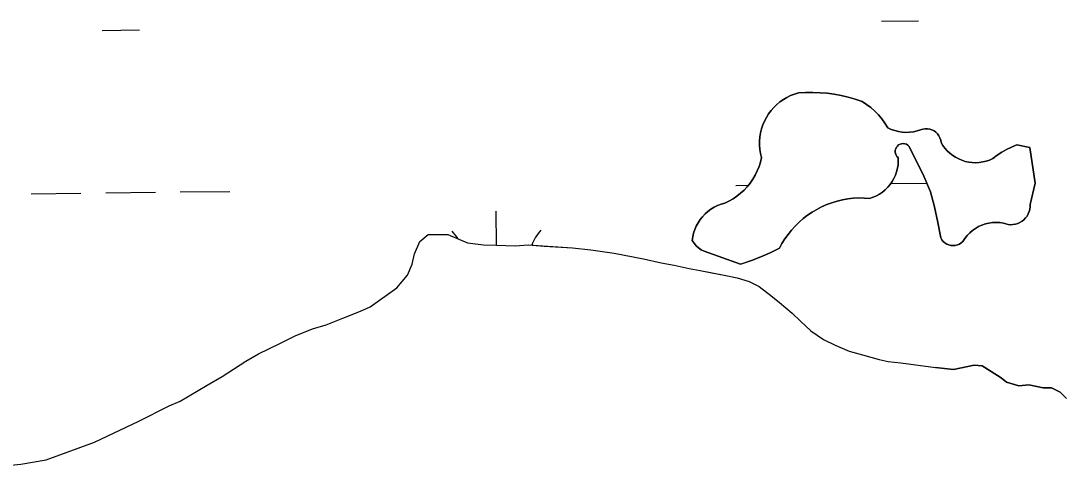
# Model space of a CAD drawing. Extents: x 3684037 to 3722149, y 433263 to 459021.
# Drawn here: x 3713798 to 3714469, y 447942 to 448229 of the extents above; entities that cross this region are included whole.
import ezdxf

# ---------------------------------------------------------------- set-up
doc = ezdxf.new("R2010")
doc.units = 0
doc.layers.add('V-TOPO-SHOR', color=7, linetype='Continuous')
doc.layers.add('V-WETL-SWMP', color=7, linetype='Continuous')

msp = doc.modelspace()

# ---------------------------------------------------------------- linework, layer by layer
at = {"layer": 'V-TOPO-SHOR'}
msp.add_line((3714261.99, 448072.45), (3714238.58, 448080.79), dxfattribs=at)
for points in [[(3714238.58, 448080.79), (3714238.52, 448080.82), (3714236.69, 448081.8), (3714234.99, 448082.99), (3714233.44, 448084.37), (3714232.07, 448085.92), (3714230.89, 448087.63), (3714231.23, 448090.04), (3714231.79, 448092.41), (3714232.54, 448094.73), (3714233.5, 448096.96), (3714234.66, 448099.1), (3714236, 448101.14), (3714237.51, 448103.04), (3714239.19, 448104.81), (3714241.02, 448106.42), (3714242.98, 448107.86), (3714245.06, 448109.13), (3714247.24, 448110.2), (3714249.51, 448111.08), (3714251.85, 448111.75), (3714254.58, 448113.05), (3714257.2, 448114.55), (3714259.7, 448116.24), (3714262.07, 448118.11), (3714264.29, 448120.16), (3714266.36, 448122.36), (3714268.25, 448124.72), (3714269.97, 448127.2), (3714271.49, 448129.81), (3714272.81, 448132.52), (3714273.93, 448135.33), (3714274.84, 448138.21), (3714275.53, 448141.15), (3714274.89, 448143.74), (3714274.47, 448146.38), (3714274.26, 448149.04), (3714274.26, 448151.72), (3714274.47, 448154.38), (3714274.9, 448157.02), (3714275.53, 448159.61), (3714276.38, 448162.14), (3714277.42, 448164.6), (3714278.65, 448166.97), (3714280.07, 448169.23), (3714281.67, 448171.38), (3714283.43, 448173.39), (3714285.34, 448175.25), (3714287.4, 448176.95), (3714289.59, 448178.48), (3714291.89, 448179.83), (3714294.3, 448181), (3714296.79, 448181.97), (3714299.35, 448182.73), (3714303.96, 448183), (3714308.58, 448183.04), (3714313.21, 448182.87), (3714317.81, 448182.48), (3714322.4, 448181.86), (3714326.94, 448181.03), (3714331.45, 448179.98), (3714335.89, 448178.72), (3714340.27, 448177.25), (3714343.14, 448175.38), (3714345.86, 448173.31), (3714348.43, 448171.04), (3714350.82, 448168.6), (3714353.03, 448165.98), (3714355.04, 448163.22), (3714356.84, 448160.31), (3714359.04, 448159.27), (3714361.33, 448158.44), (3714363.68, 448157.84), (3714366.08, 448157.46), (3714368.51, 448157.31), (3714370.94, 448157.39), (3714373.35, 448157.7), (3714375.72, 448158.24), (3714378.03, 448158.99), (3714379.45, 448159.45), (3714380.93, 448159.67)], [(3714380.93, 448159.67), (3714382.43, 448159.66), (3714383.91, 448159.42), (3714385.33, 448158.96), (3714386.66, 448158.27), (3714387.87, 448157.39), (3714388.92, 448156.33), (3714389.8, 448155.12), (3714390.48, 448153.79), (3714390.94, 448152.36), (3714391.18, 448150.89), (3714392.36, 448148.96), (3714393.71, 448147.14), (3714395.21, 448145.45), (3714396.86, 448143.9), (3714398.65, 448142.51), (3714400.55, 448141.28), (3714402.55, 448140.22), (3714404.64, 448139.35), (3714406.8, 448138.67), (3714409.01, 448138.19), (3714411.26, 448137.91), (3714413.52, 448137.82), (3714415.78, 448137.95), (3714418.02, 448138.27), (3714420.22, 448138.79), (3714422.37, 448139.51), (3714424.44, 448140.42), (3714427.28, 448142.6), (3714430.27, 448144.57), (3714433.37, 448146.35), (3714436.6, 448147.9), (3714439.92, 448149.24), (3714448.39, 448147.52)], [(3714448.39, 448147.52), (3714451.82, 448124.69), (3714448.48, 448110.95), (3714448.49, 448109.38), (3714448.31, 448107.82), (3714447.92, 448106.29), (3714447.35, 448104.83), (3714446.58, 448103.46), (3714445.65, 448102.2), (3714444.56, 448101.07), (3714443.34, 448100.08), (3714442, 448099.27), (3714440.56, 448098.63), (3714439.05, 448098.19), (3714437.5, 448097.94), (3714435.93, 448097.89), (3714434.37, 448098.05), (3714432.84, 448098.41), (3714431.37, 448098.96), (3714429.04, 448099.29), (3714426.7, 448099.39), (3714424.35, 448099.27), (3714422.03, 448098.93), (3714419.74, 448098.38), (3714417.52, 448097.61), (3714415.38, 448096.63), (3714413.35, 448095.46), (3714411.43, 448094.11), (3714409.64, 448092.58), (3714408.01, 448090.89), (3714406.55, 448089.05), (3714405.26, 448087.09), (3714404.19, 448086.17), (3714403, 448085.43), (3714401.7, 448084.89), (3714400.33, 448084.56), (3714398.93, 448084.45), (3714397.53, 448084.56), (3714396.16, 448084.89), (3714394.86, 448085.43), (3714393.67, 448086.18), (3714392.61, 448087.1), (3714391.7, 448088.17), (3714390.98, 448089.38), (3714389.08, 448099.36), (3714386.9, 448109.28), (3714384.45, 448119.14), (3714380.07, 448129.04), (3714375.42, 448138.82), (3714370.49, 448148.45), (3714369.71, 448149.15), (3714368.81, 448149.67), (3714367.83, 448150), (3714366.79, 448150.12), (3714365.75, 448150.02), (3714364.76, 448149.72), (3714363.85, 448149.22), (3714363.06, 448148.54), (3714362.42, 448147.72), (3714361.96, 448146.78), (3714361.71, 448145.77), (3714361.67, 448144.73), (3714361.84, 448143.71), (3714362.21, 448142.73), (3714362.78, 448141.86), (3714363.51, 448141.12), (3714363.59, 448138.81), (3714363.46, 448136.49), (3714363.12, 448134.2), (3714362.57, 448131.95), (3714361.82, 448129.77), (3714360.86, 448127.66), (3714359.72, 448125.64), (3714358.39, 448123.74), (3714356.9, 448121.97), (3714355.25, 448120.35), (3714353.45, 448118.89), (3714351.53, 448117.59), (3714349.5, 448116.48), (3714347.38, 448115.56), (3714345.17, 448114.84), (3714341.65, 448115.07), (3714338.12, 448115.08), (3714334.6, 448114.89), (3714331.09, 448114.48), (3714327.62, 448113.86), (3714324.19, 448113.04), (3714320.81, 448112.01), (3714317.5, 448110.78), (3714314.27, 448109.36), (3714311.13, 448107.74), (3714308.09, 448105.94), (3714305.17, 448103.97), (3714302.37, 448101.82)], [(3714302.37, 448101.82), (3714299.71, 448099.5), (3714297.18, 448097.03), (3714294.81, 448094.42), (3714292.6, 448091.66), (3714290.56, 448088.78), (3714288.7, 448085.79), (3714287.02, 448082.68), (3714281.15, 448079.82), (3714275.18, 448077.21), (3714269.1, 448074.84), (3714262.92, 448072.72), (3714261.99, 448072.45)], [(3713785.85, 447942.38), (3713798.59, 447943.64), (3713814.75, 447946.56), (3713828.38, 447951.49), (3713846, 447957.78), (3713874.44, 447971.3), (3713894.08, 447981.24), (3713901.19, 447984.27), (3713918.56, 447994.53), (3713928.25, 448000.07), (3713943.36, 448010.07), (3713951.62, 448014.78), (3713965.27, 448021.4), (3713975.23, 448026.37), (3713986.32, 448030.76), (3713995.12, 448033.49), (3714005.92, 448037.6), (3714017.29, 448042.27), (3714023.54, 448045.02), (3714040.66, 448057.26), (3714047.55, 448065.38), (3714050.46, 448072.42), (3714051.96, 448079.19), (3714055.45, 448087.07), (3714060.87, 448091.53), (3714073.6, 448091.66), (3714086.26, 448086.13), (3714096.43, 448084.88), (3714104.92, 448084.77), (3714116.79, 448084.35), (3714125.28, 448084.81), (3714135.46, 448084.12), (3714153.83, 448083.05), (3714165.69, 448081.78), (3714180.66, 448079.62), (3714199.57, 448076), (3714210.85, 448073.32), (3714219.31, 448071.8), (3714228.91, 448069.71), (3714235.96, 448068.49), (3714243.58, 448066.98), (3714251.48, 448065.47), (3714259.95, 448063.67), (3714267.56, 448061.32), (3714274.02, 448058.13), (3714281.59, 448052.38), (3714287.19, 448047.79), (3714295.31, 448040.9), (3714300.62, 448035.75), (3714307.34, 448029.45), (3714315.47, 448023.97), (3714323.06, 448020.2), (3714332.07, 448016.42), (3714340.53, 448014.05)], [(3714340.53, 448014.05), (3714351.24, 448011.1), (3714357.17, 448009.89), (3714365.35, 448008.95), (3714387.55, 448005.86)], [(3714441.37, 447994.1), (3714433.27, 447996.45), (3714429.8, 447999.35), (3714423.45, 448003.43), (3714417.66, 448006.92), (3714412.45, 448007.52), (3714399.12, 448004.67), (3714387.55, 448005.86)], [(3714472.03, 447985.89), (3714467.99, 447989.96), (3714462.21, 447992.88), (3714457, 447992.89), (3714447.74, 447994.66), (3714441.37, 447994.1)]]:
    msp.add_lwpolyline(points, dxfattribs=at)
at = {"layer": 'V-WETL-SWMP'}
for p, q in [((3714352.72, 448228.88), (3714376.71, 448229.16)), ((3713850.84, 448223.04), (3713874.84, 448223.32)), ((3714358.78, 448124.31), (3714382.04, 448124.58)), ((3713805.22, 448117.86), (3713837.22, 448118.24)), ((3713853.22, 448118.42), (3713885.21, 448118.79)), ((3713901.21, 448118.98), (3713933.21, 448119.35)), ((3714259.1, 448123.15), (3714267.06, 448123.24)), ((3714104.94, 448084.77), (3714104.69, 448106.61))]:
    msp.add_line(p, q, dxfattribs=at)
for points in [[(3714448.39, 448147.52), (3714439.92, 448149.24), (3714436.6, 448147.9), (3714433.37, 448146.35), (3714430.27, 448144.57), (3714427.28, 448142.59), (3714424.44, 448140.42), (3714422.37, 448139.51), (3714420.22, 448138.79), (3714418.02, 448138.27), (3714415.78, 448137.95), (3714413.52, 448137.82), (3714411.26, 448137.91), (3714409.01, 448138.19), (3714406.8, 448138.67), (3714404.64, 448139.35), (3714402.55, 448140.22), (3714400.55, 448141.28), (3714398.65, 448142.51), (3714396.86, 448143.9), (3714395.21, 448145.45), (3714393.71, 448147.14), (3714392.36, 448148.96), (3714391.18, 448150.89), (3714390.94, 448152.36), (3714390.48, 448153.79), (3714389.8, 448155.12), (3714388.92, 448156.33), (3714387.87, 448157.39), (3714386.66, 448158.27), (3714385.33, 448158.96), (3714383.91, 448159.42), (3714382.43, 448159.66), (3714380.93, 448159.67), (3714379.45, 448159.45), (3714375.72, 448158.23), (3714373.35, 448157.7), (3714370.94, 448157.39), (3714368.51, 448157.31), (3714366.08, 448157.46), (3714363.68, 448157.84), (3714361.33, 448158.44), (3714359.04, 448159.27), (3714356.84, 448160.31), (3714355.04, 448163.22), (3714353.03, 448165.98), (3714350.82, 448168.6), (3714348.43, 448171.04), (3714345.86, 448173.31), (3714343.14, 448175.38), (3714340.27, 448177.25), (3714335.89, 448178.72), (3714331.44, 448179.98), (3714326.94, 448181.03), (3714322.39, 448181.86), (3714317.81, 448182.48), (3714313.21, 448182.87), (3714308.58, 448183.05), (3714303.96, 448183), (3714299.35, 448182.73), (3714296.79, 448181.97), (3714294.3, 448181), (3714291.89, 448179.83), (3714289.59, 448178.48), (3714287.4, 448176.95), (3714285.34, 448175.25), (3714283.43, 448173.39), (3714281.67, 448171.38), (3714280.07, 448169.23), (3714278.65, 448166.97), (3714277.42, 448164.6), (3714276.38, 448162.14), (3714275.54, 448159.61), (3714274.9, 448157.01), (3714274.47, 448154.38), (3714274.26, 448151.72), (3714274.26, 448149.04), (3714274.47, 448146.38), (3714274.89, 448143.74), (3714275.53, 448141.15), (3714274.84, 448138.21), (3714273.93, 448135.33), (3714272.81, 448132.52), (3714271.49, 448129.81), (3714269.97, 448127.2), (3714268.25, 448124.72), (3714266.36, 448122.36), (3714264.29, 448120.16), (3714262.07, 448118.12), (3714259.7, 448116.24), (3714257.2, 448114.55), (3714254.58, 448113.05), (3714251.85, 448111.76), (3714249.51, 448111.08), (3714247.24, 448110.2), (3714245.06, 448109.13), (3714242.98, 448107.86), (3714241.02, 448106.42), (3714239.19, 448104.81), (3714237.51, 448103.04), (3714236, 448101.14)], [(3714236, 448101.14), (3714234.66, 448099.1), (3714233.5, 448096.96), (3714232.54, 448094.72), (3714231.79, 448092.41), (3714231.23, 448090.04), (3714230.89, 448087.63), (3714232.07, 448085.92), (3714233.44, 448084.37), (3714234.99, 448082.98), (3714236.69, 448081.8), (3714238.58, 448080.79), (3714261.99, 448072.44), (3714269.1, 448074.84), (3714275.18, 448077.21), (3714281.15, 448079.82), (3714287.02, 448082.68), (3714288.7, 448085.79), (3714290.56, 448088.78), (3714292.6, 448091.66), (3714294.81, 448094.42), (3714297.18, 448097.03), (3714299.71, 448099.5), (3714302.37, 448101.82), (3714305.17, 448103.97), (3714308.09, 448105.94), (3714311.13, 448107.74), (3714314.27, 448109.36), (3714317.5, 448110.78), (3714320.81, 448112.01), (3714324.19, 448113.04), (3714327.62, 448113.86), (3714331.09, 448114.48), (3714334.6, 448114.89), (3714338.12, 448115.08), (3714341.65, 448115.07), (3714345.18, 448114.84), (3714347.38, 448115.56), (3714349.5, 448116.48), (3714351.53, 448117.59), (3714353.45, 448118.89), (3714355.25, 448120.35), (3714356.9, 448121.97), (3714358.39, 448123.74), (3714359.72, 448125.64), (3714360.86, 448127.66), (3714361.82, 448129.77), (3714362.57, 448131.95), (3714363.12, 448134.2), (3714363.46, 448136.49), (3714363.6, 448138.81), (3714363.51, 448141.12), (3714362.78, 448141.86), (3714362.21, 448142.73), (3714361.84, 448143.7), (3714361.67, 448144.73), (3714361.71, 448145.77), (3714361.96, 448146.78), (3714362.42, 448147.72), (3714363.06, 448148.54), (3714363.85, 448149.22), (3714364.76, 448149.72), (3714365.75, 448150.02), (3714366.79, 448150.12), (3714367.83, 448150), (3714368.81, 448149.67), (3714369.71, 448149.15), (3714370.49, 448148.46), (3714375.42, 448138.82), (3714380.07, 448129.04), (3714384.45, 448119.14), (3714386.9, 448109.28), (3714389.08, 448099.36), (3714390.98, 448089.38), (3714391.7, 448088.17), (3714392.61, 448087.1), (3714393.67, 448086.18), (3714394.86, 448085.43), (3714396.16, 448084.89), (3714397.53, 448084.56), (3714398.93, 448084.45), (3714400.33, 448084.56), (3714401.7, 448084.89), (3714403, 448085.43), (3714404.19, 448086.17), (3714405.26, 448087.09), (3714406.55, 448089.05), (3714408.01, 448090.89), (3714409.64, 448092.58), (3714411.43, 448094.11), (3714413.35, 448095.46), (3714415.38, 448096.63), (3714417.52, 448097.61), (3714419.74, 448098.37), (3714422.02, 448098.93), (3714424.35, 448099.27), (3714426.7, 448099.39), (3714429.04, 448099.29), (3714431.37, 448098.96), (3714432.84, 448098.41), (3714434.37, 448098.05)], [(3714434.37, 448098.05), (3714435.93, 448097.89), (3714437.5, 448097.94), (3714439.05, 448098.19), (3714440.56, 448098.63), (3714442, 448099.27), (3714443.34, 448100.08), (3714444.56, 448101.07), (3714445.65, 448102.2), (3714446.58, 448103.46), (3714447.35, 448104.83), (3714447.92, 448106.29), (3714448.31, 448107.82), (3714448.49, 448109.38), (3714448.48, 448110.95), (3714451.82, 448124.69), (3714448.39, 448147.52)], [(3714017.29, 448042.27), (3714023.54, 448045.02), (3714040.66, 448057.26), (3714047.55, 448065.38), (3714050.46, 448072.42), (3714051.96, 448079.19), (3714055.45, 448087.07), (3714060.87, 448091.53), (3714073.6, 448091.66), (3714086.27, 448086.13), (3714096.43, 448084.88), (3714104.92, 448084.77), (3714116.79, 448084.35), (3714125.28, 448084.81), (3714153.83, 448083.05), (3714165.69, 448081.78), (3714180.66, 448079.62), (3714199.56, 448076), (3714210.85, 448073.32), (3714219.31, 448071.8), (3714228.91, 448069.7), (3714235.96, 448068.49), (3714251.48, 448065.47), (3714259.95, 448063.67), (3714267.56, 448061.32), (3714274.02, 448058.13), (3714281.59, 448052.38), (3714287.19, 448047.79), (3714295.31, 448040.9), (3714300.62, 448035.75), (3714307.34, 448029.44), (3714315.47, 448023.97), (3714323.06, 448020.2), (3714332.07, 448016.42), (3714340.53, 448014.05), (3714351.24, 448011.1), (3714357.17, 448009.89), (3714365.36, 448008.95), (3714387.54, 448005.86), (3714399.12, 448004.67), (3714412.45, 448007.52), (3714417.66, 448006.92), (3714423.44, 448003.43), (3714429.8, 447999.35), (3714433.27, 447996.45), (3714441.37, 447994.1), (3714447.74, 447994.66), (3714457, 447992.89), (3714462.21, 447992.88), (3714467.99, 447989.96), (3714472.03, 447985.9)], [(3713785.85, 447942.38), (3713798.59, 447943.64), (3713814.75, 447946.56), (3713846, 447957.78), (3713874.44, 447971.3), (3713894.08, 447981.24), (3713901.19, 447984.27), (3713918.56, 447994.53), (3713928.25, 448000.07), (3713943.36, 448010.07), (3713951.62, 448014.78), (3713965.27, 448021.4), (3713975.23, 448026.37), (3713986.32, 448030.76), (3713995.12, 448033.49), (3714005.92, 448037.6), (3714017.29, 448042.27)]]:
    msp.add_lwpolyline(points, dxfattribs=at)
for centre, start, end in [((3714049.86, 448070.44), 31.62102, 41.43853), ((3714160.34, 448071.73), 139.89486, 158.45126)]:
    msp.add_arc(centre, 35.25, start, end, dxfattribs=at)

doc.saveas('drawing.dxf')
